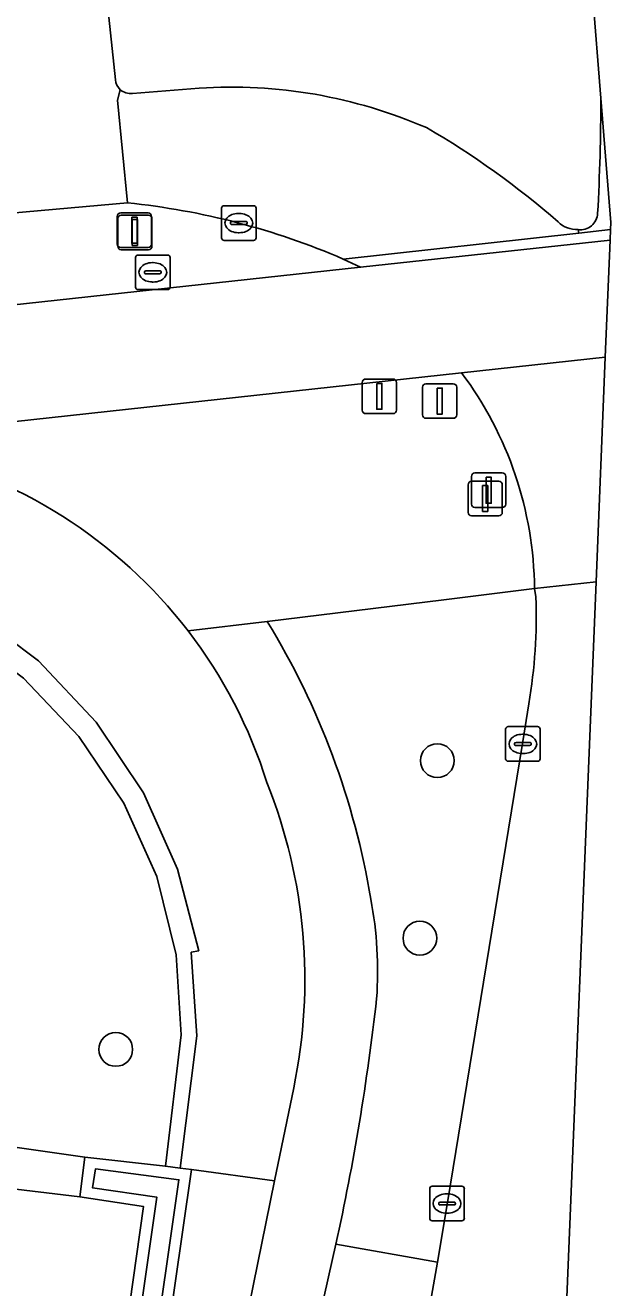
# Model space of a CAD drawing. Extents: x 160675 to 161153, y 383241 to 383714.
# Drawn here: x 161135.8 to 161152.74, y 383533.52 to 383570.01 of the extents above; entities that cross this region are included whole.
import ezdxf

# ---------------------------------------------------------------- set-up
doc = ezdxf.new("R2010")
doc.units = 0
for name, color, linetype in [('IMGEO_Berm_groen', 7, 'Continuous'), ('IMGEO_Boom', 7, 'Continuous'), ('IMGEO_Drukknoppaal', 7, 'Continuous'), ('IMGEO_Erf', 7, 'Continuous'), ('IMGEO_Fietspad_gesloten', 7, 'Continuous'), ('IMGEO_Grasland_overig', 7, 'Continuous'), ('IMGEO_Kolk', 7, 'Continuous'), ('IMGEO_Lichtmast', 7, 'Continuous'), ('IMGEO_Muur', 7, 'Continuous'), ('IMGEO_Rijbaan_lokaal_gesloten', 7, 'Continuous'), ('IMGEO_Verkeerseiland_groen', 7, 'Continuous'), ('IMGEO_Verkeerseiland_open', 7, 'Continuous'), ('IMGEO_Verkeersregelinstallatiepaal', 7, 'Continuous'), ('IMGEO_Voetpad_open', 7, 'Continuous')]:
    doc.layers.add(name, color=color, linetype=linetype)

msp = doc.modelspace()

# ---------------------------------------------------------------- linework, layer by layer
at = {"layer": 'IMGEO_Berm_groen'}
for points in [[(161150.571, 383553.488), (161150.533, 383553.729), (161147.905, 383553.406), (161142.801, 383552.779)], [(161150.189, 383549.256), (161150.364, 383550.404)], [(161144.787, 383534.78), (161147.726, 383534.264), (161148.013, 383535.985), (161150.189, 383549.256)]]:
    msp.add_lwpolyline(points, dxfattribs=at)
for centre, radius, start, end in [((161135.778, 383552.932), 14.804, 350.1677, 2.1524), ((161123.676, 383541.066), 22.427, 9.454, 31.4844), ((161134.926, 383542.672), 11.068, 355.8653, 10.8209), ((161077.48, 383549.611), 68.921, 347.57338, 353.55437)]:
    msp.add_arc(centre, radius, start, end, dxfattribs=at)
at = {"layer": 'IMGEO_Boom'}
for centre in [(161147.721, 383548.757), (161147.217, 383543.626), (161138.419, 383540.411)]:
    msp.add_circle(centre, 0.489, dxfattribs=at)
at = {"layer": 'IMGEO_Drukknoppaal'}
for p, q in [((161138.477, 383563.624), (161138.477, 383564.424)), ((161138.477, 383564.424), (161138.477, 383563.624)), ((161138.577, 383564.524), (161139.367, 383564.524)), ((161139.367, 383564.524), (161138.577, 383564.524)), ((161139.467, 383564.424), (161139.467, 383563.624)), ((161139.467, 383563.624), (161139.467, 383564.424)), ((161139.367, 383563.524), (161138.577, 383563.524)), ((161138.577, 383563.524), (161139.367, 383563.524)), ((161148.81, 383557.073), (161149.6, 383557.073)), ((161149.6, 383557.073), (161148.81, 383557.073)), ((161148.71, 383556.173), (161148.71, 383556.973)), ((161148.71, 383556.973), (161148.71, 383556.173)), ((161149.7, 383556.973), (161149.7, 383556.173)), ((161149.7, 383556.173), (161149.7, 383556.973)), ((161149.6, 383556.073), (161148.81, 383556.073)), ((161148.81, 383556.073), (161149.6, 383556.073))]:
    msp.add_line(p, q, dxfattribs=at)
for points in [[(161138.897, 383564.399), (161139.047, 383564.399), (161139.047, 383563.649), (161138.897, 383563.649), (161138.897, 383564.399)], [(161149.13, 383556.948), (161149.28, 383556.948), (161149.28, 383556.198), (161149.13, 383556.198), (161149.13, 383556.948)]]:
    msp.add_lwpolyline(points, dxfattribs=at)
for centre, start, end in [((161138.577, 383564.424), 90, 180), ((161138.577, 383564.424), 90, 180), ((161139.367, 383564.424), 0, 90), ((161139.367, 383564.424), 360, 90), ((161138.577, 383563.624), 180, 270), ((161138.577, 383563.624), 180, 270), ((161139.367, 383563.624), 270, 0), ((161139.367, 383563.624), 270, 0), ((161148.81, 383556.973), 90, 180), ((161148.81, 383556.973), 90, 180), ((161149.6, 383556.973), 0, 90), ((161149.6, 383556.973), 360, 90), ((161148.81, 383556.173), 180, 270), ((161148.81, 383556.173), 180, 270), ((161149.6, 383556.173), 270, 0), ((161149.6, 383556.173), 270, 0)]:
    msp.add_arc(centre, 0.1, start, end, dxfattribs=at)
at = {"layer": 'IMGEO_Erf'}
msp.add_lwpolyline([(161052.435, 383508.826), (161071.419, 383513.322), (161096.427, 383519.245), (161115.421, 383523.744), (161114.881, 383526.021), (161118.321, 383526.837), (161118.855, 383524.59), (161119.003, 383524.618), (161125.936, 383522.583), (161129.509, 383518.779), (161130.837, 383517.366), (161132.472, 383510.337), (161132.436, 383510.213), (161134.678, 383509.541), (161134.952, 383509.459), (161135.314, 383510.8), (161135.177, 383510.84), (161138.899, 383525.073), (161137.716, 383525.208), (161139.225, 383535.866), (161137.381, 383536.146), (161135.039, 383536.433), (161132.522, 383536.943)], dxfattribs=at)
at = {"layer": 'IMGEO_Fietspad_gesloten'}
for points in [[(161152.579, 383560.421), (161152.717, 383563.804), (161145.5, 383563.019), (161132.11, 383561.564), (161131.751, 383561.552), (161131.905, 383560.511), (161132.245, 383558.207), (161148.423, 383559.968), (161152.579, 383560.421)], [(161142.801, 383552.779), (161140.51, 383552.506)], [(161143.566, 383539.299), (161143.015, 383536.61), (161141.666, 383530.021)], [(161141.546, 383520.345), (161144.681, 383534.308), (161144.787, 383534.78)]]:
    msp.add_lwpolyline(points, dxfattribs=at)
for centre, radius, start, end in [((161123.676, 383541.066), 22.427, 9.454, 31.4844), ((161129.304, 383543.88), 14.141, 17.4599, 37.5885), ((161128.555, 383542.431), 15.334, 348.2128, 21.7872), ((161134.926, 383542.672), 11.068, 355.8653, 10.8209), ((161077.48, 383549.611), 68.921, 347.57338, 353.55437)]:
    msp.add_arc(centre, radius, start, end, dxfattribs=at)
at = {"layer": 'IMGEO_Grasland_overig'}
msp.add_lwpolyline([(161140.245, 383536.644), (161137.829, 383536.957), (161137.75, 383536.41), (161139.603, 383536.142), (161138.081, 383525.487), (161138.636, 383525.4)], close=True, dxfattribs=at)
at = {"layer": 'IMGEO_Kolk'}
for p, q in [((161141.478, 383563.87), (161141.478, 383564.722)), ((161141.553, 383564.796), (161142.405, 383564.796)), ((161142.479, 383564.722), (161142.479, 383563.87)), ((161141.78, 383564.339), (161142.178, 383564.339)), ((161141.966, 383564.576), (161141.991, 383564.576)), ((161141.737, 383564.29), (161141.737, 383564.302)), ((161142.175, 383564.253), (161141.777, 383564.253)), ((161141.989, 383564.016), (161141.964, 383564.016)), ((161142.221, 383564.302), (161142.221, 383564.29)), ((161142.405, 383563.796), (161141.553, 383563.796)), ((161138.991, 383562.446), (161138.991, 383563.298)), ((161139.066, 383563.372), (161139.918, 383563.372)), ((161139.992, 383563.298), (161139.992, 383562.446)), ((161139.25, 383562.866), (161139.25, 383562.878)), ((161139.293, 383562.915), (161139.691, 383562.915)), ((161139.479, 383563.152), (161139.504, 383563.152)), ((161139.734, 383562.878), (161139.734, 383562.866)), ((161139.688, 383562.829), (161139.29, 383562.829)), ((161139.502, 383562.592), (161139.477, 383562.592)), ((161139.918, 383562.372), (161139.066, 383562.372)), ((161149.77, 383549.74), (161150.622, 383549.74)), ((161149.695, 383548.814), (161149.695, 383549.666)), ((161150.183, 383549.52), (161150.208, 383549.52)), ((161150.696, 383549.666), (161150.696, 383548.814)), ((161149.954, 383549.234), (161149.954, 383549.246)), ((161150.392, 383549.197), (161149.994, 383549.197)), ((161149.997, 383549.283), (161150.395, 383549.283)), ((161150.438, 383549.246), (161150.438, 383549.234)), ((161150.622, 383548.74), (161149.77, 383548.74)), ((161150.206, 383548.96), (161150.181, 383548.96)), ((161147.501, 383535.531), (161147.501, 383536.383)), ((161147.576, 383536.457), (161148.428, 383536.457)), ((161147.989, 383536.237), (161148.014, 383536.237)), ((161148.502, 383536.383), (161148.502, 383535.531)), ((161147.76, 383535.951), (161147.76, 383535.963)), ((161148.198, 383535.914), (161147.8, 383535.914)), ((161147.803, 383536), (161148.201, 383536)), ((161148.244, 383535.963), (161148.244, 383535.951)), ((161148.012, 383535.677), (161147.987, 383535.677)), ((161148.428, 383535.457), (161147.576, 383535.457))]:
    msp.add_line(p, q, dxfattribs=at)
for points in [[(161141.478, 383563.87), (161141.478, 383564.722)], [(161141.553, 383564.796), (161142.405, 383564.796)], [(161142.479, 383564.722), (161142.479, 383563.87)], [(161142.405, 383563.796), (161141.553, 383563.796)], [(161138.991, 383562.446), (161138.991, 383563.298)], [(161139.066, 383563.372), (161139.918, 383563.372)], [(161139.992, 383563.298), (161139.992, 383562.446)], [(161139.918, 383562.372), (161139.066, 383562.372)], [(161149.77, 383549.74), (161150.622, 383549.74)], [(161149.695, 383548.814), (161149.695, 383549.666)], [(161150.696, 383549.666), (161150.696, 383548.814)], [(161150.622, 383548.74), (161149.77, 383548.74)], [(161147.501, 383535.531), (161147.501, 383536.383)], [(161147.576, 383536.457), (161148.428, 383536.457)], [(161148.502, 383536.383), (161148.502, 383535.531)], [(161148.428, 383535.457), (161147.576, 383535.457)]]:
    msp.add_lwpolyline(points, dxfattribs=at)
for centre, radius, start, end in [((161141.555, 383564.72), 0.0765, 91.552, 178.448), ((161141.555, 383564.72), 0.0765, 91.552, 178.448), ((161142.403, 383564.72), 0.0765, 1.552, 88.448), ((161142.403, 383564.72), 0.0765, 1.552, 88.448), ((161141.777, 383564.299), 0.0403, 85.8775, 175.7526), ((161142.182, 383564.301), 0.0386, 1.7309, 96.639), ((161141.774, 383564.289), 0.0366, 178.938, 274.7102), ((161142.178, 383564.296), 0.043, 264.8664, 352.4533), ((161141.555, 383563.872), 0.0765, 181.552, 268.448), ((161141.555, 383563.872), 0.0765, 181.552, 268.448), ((161142.403, 383563.872), 0.0765, 271.552, 358.448), ((161142.403, 383563.872), 0.0765, 271.552, 358.448), ((161139.068, 383563.296), 0.0765, 91.552, 178.448), ((161139.068, 383563.296), 0.0765, 91.552, 178.448), ((161139.916, 383563.296), 0.0765, 1.552, 88.448), ((161139.916, 383563.296), 0.0765, 1.552, 88.448), ((161139.29, 383562.875), 0.0403, 85.8775, 175.7526), ((161139.695, 383562.877), 0.0386, 1.7309, 96.639), ((161139.287, 383562.865), 0.0366, 178.938, 274.7102), ((161139.691, 383562.872), 0.043, 264.8664, 352.4533), ((161139.068, 383562.448), 0.0765, 181.552, 268.448), ((161139.068, 383562.448), 0.0765, 181.552, 268.448), ((161139.916, 383562.448), 0.0765, 271.552, 358.448), ((161139.916, 383562.448), 0.0765, 271.552, 358.448), ((161149.772, 383549.664), 0.0765, 91.552, 178.448), ((161149.772, 383549.664), 0.0765, 91.552, 178.448), ((161150.62, 383549.664), 0.0765, 1.552, 88.448), ((161150.62, 383549.664), 0.0765, 1.552, 88.448), ((161149.994, 383549.243), 0.0403, 85.8775, 175.7526), ((161149.991, 383549.233), 0.0366, 178.938, 274.7102), ((161150.395, 383549.24), 0.043, 264.8664, 352.4533), ((161150.399, 383549.245), 0.0386, 1.7309, 96.639), ((161149.772, 383548.816), 0.0765, 181.552, 268.448), ((161149.772, 383548.816), 0.0765, 181.552, 268.448), ((161150.62, 383548.816), 0.0765, 271.552, 358.448), ((161150.62, 383548.816), 0.0765, 271.552, 358.448), ((161147.578, 383536.381), 0.0765, 91.552, 178.448), ((161147.578, 383536.381), 0.0765, 91.552, 178.448), ((161148.426, 383536.381), 0.0765, 1.552, 88.448), ((161148.426, 383536.381), 0.0765, 1.552, 88.448), ((161147.8, 383535.96), 0.0403, 85.8775, 175.7526), ((161147.797, 383535.95), 0.0366, 178.938, 274.7102), ((161148.201, 383535.957), 0.043, 264.8664, 352.4533), ((161148.205, 383535.962), 0.0386, 1.7309, 96.639), ((161147.578, 383535.533), 0.0765, 181.552, 268.448), ((161147.578, 383535.533), 0.0765, 181.552, 268.448), ((161148.426, 383535.533), 0.0765, 271.552, 358.448), ((161148.426, 383535.533), 0.0765, 271.552, 358.448)]:
    msp.add_arc(centre, radius, start, end, dxfattribs=at)
for centre, major_axis, ratio, start_param, end_param in [((161141.965, 383564.296), (-0.387, 0.002), 0.722429, 4.712389, 7.853982), ((161141.99, 383564.296), (-0.39, 0.002), 0.717154, 1.570796, 4.712389), ((161139.478, 383562.872), (-0.387, 0.002), 0.722429, 4.712389, 7.853982), ((161139.503, 383562.872), (-0.39, 0.002), 0.717154, 1.570796, 4.712389), ((161150.182, 383549.24), (-0.387, 0.002), 0.722429, 4.712389, 7.853982), ((161150.207, 383549.24), (-0.39, 0.002), 0.717154, 1.570796, 4.712389), ((161147.988, 383535.957), (-0.387, 0.002), 0.722429, 4.712389, 7.853982), ((161148.013, 383535.957), (-0.39, 0.002), 0.717154, 1.570796, 4.712389)]:
    msp.add_ellipse(centre, major_axis=major_axis, ratio=ratio, start_param=start_param, end_param=end_param, dxfattribs=at)
at = {"layer": 'IMGEO_Lichtmast'}
for p, q in [((161148.61, 383555.934), (161148.61, 383556.734)), ((161148.61, 383556.734), (161148.61, 383555.934)), ((161148.71, 383556.834), (161149.5, 383556.834)), ((161149.5, 383556.834), (161148.71, 383556.834)), ((161149.6, 383556.734), (161149.6, 383555.934)), ((161149.6, 383555.934), (161149.6, 383556.734)), ((161149.5, 383555.834), (161148.71, 383555.834)), ((161148.71, 383555.834), (161149.5, 383555.834))]:
    msp.add_line(p, q, dxfattribs=at)
msp.add_lwpolyline([(161149.03, 383556.709), (161149.18, 383556.709), (161149.18, 383555.959), (161149.03, 383555.959), (161149.03, 383556.709)], dxfattribs=at)
for centre, start, end in [((161148.71, 383556.734), 90, 180), ((161148.71, 383556.734), 90, 180), ((161149.5, 383556.734), 0, 90), ((161149.5, 383556.734), 360, 90), ((161148.71, 383555.934), 180, 270), ((161148.71, 383555.934), 180, 270), ((161149.5, 383555.934), 270, 0), ((161149.5, 383555.934), 270, 0)]:
    msp.add_arc(centre, 0.1, start, end, dxfattribs=at)
at = {"layer": 'IMGEO_Muur'}
for points in [[(161140.608, 383536.938), (161140.284, 383536.983), (161139.856, 383537.033), (161137.528, 383537.295), (161137.381, 383536.146), (161139.225, 383535.866), (161137.716, 383525.208), (161138.899, 383525.073)], [(161138.636, 383525.4), (161138.081, 383525.487), (161139.603, 383536.142), (161137.75, 383536.41), (161137.829, 383536.957), (161140.245, 383536.644)]]:
    msp.add_lwpolyline(points, close=True, dxfattribs=at)
at = {"layer": 'IMGEO_Rijbaan_lokaal_gesloten'}
for points in [[(161138.409, 383568.434), (161138.076, 383571.618), (161137.261, 383579.506)], [(161129.155, 383570.714), (161129.324, 383568.834), (161129.447, 383567.638), (161129.854, 383564.086), (161138.761, 383564.878), (161138.471, 383567.846), (161138.549, 383568.151)], [(161138.549, 383568.151), (161138.471, 383567.846), (161138.761, 383564.878)], [(161140.829, 383568.194), (161138.901, 383568.044)], [(161151.795, 383564.108), (161151.811, 383564.007), (161152.73, 383564.108), (161152.738, 383564.311), (161152.451, 383567.907)], [(161144.995, 383563.256), (161151.811, 383564.007), (161151.795, 383564.108)], [(161152.314, 383553.93), (161152.579, 383560.421), (161148.423, 383559.968)], [(161131.164, 383466.132), (161151.344, 383530.186), (161152.314, 383553.93), (161150.533, 383553.729), (161150.571, 383553.488)], [(161150.533, 383553.729), (161152.314, 383553.93)], [(161150.364, 383550.404), (161150.189, 383549.256), (161148.013, 383535.985), (161147.726, 383534.264), (161146.938, 383529.784)]]:
    msp.add_lwpolyline(points, dxfattribs=at)
for centre, radius, start, end in [((161138.835, 383568.469), 0.428, 184.6713, 227.9718), ((161138.838, 383568.47), 0.43, 227.7944, 278.3895), ((161141.766, 383554.07), 14.155, 66.5303, 93.797), ((161093.642, 383567.876), 58.808, 356.78239, 0.03048), ((161135.7, 383546.677), 23.499, 48.6855, 60.1283), ((161136.624, 383543.872), 21.115, 66.6418, 84.1898), ((161151.764, 383564.906), 0.799, 226.4779, 272.2156), ((161151.862, 383564.6), 0.497, 262.254, 357.0964), ((161139.933, 383553.621), 10.6, 0.5863, 36.7842), ((161135.778, 383552.932), 14.804, 350.1677, 2.1524)]:
    msp.add_arc(centre, radius, start, end, dxfattribs=at)
at = {"layer": 'IMGEO_Verkeerseiland_groen'}
for points in [[(161152.451, 383567.907), (161151.967, 383573.964)], [(161138.076, 383571.618), (161138.409, 383568.434)], [(161138.901, 383568.044), (161140.829, 383568.194)]]:
    msp.add_lwpolyline(points, dxfattribs=at)
for centre, radius, start, end in [((161138.835, 383568.469), 0.428, 184.6713, 227.9718), ((161138.838, 383568.47), 0.43, 227.7944, 278.3895), ((161141.766, 383554.07), 14.155, 66.5303, 93.797), ((161093.642, 383567.876), 58.808, 356.78239, 0.03048), ((161135.7, 383546.677), 23.499, 48.6855, 60.1283), ((161151.764, 383564.906), 0.799, 226.4779, 272.2156), ((161151.862, 383564.6), 0.497, 262.254, 357.0964)]:
    msp.add_arc(centre, radius, start, end, dxfattribs=at)
at = {"layer": 'IMGEO_Verkeerseiland_open'}
msp.add_lwpolyline([(161138.761, 383564.878), (161129.854, 383564.086), (161129.727, 383564.069), (161130.013, 383561.398), (161131.751, 383561.552), (161132.11, 383561.564), (161145.5, 383563.019), (161144.995, 383563.256)], dxfattribs=at)
msp.add_lwpolyline([(161152.717, 383563.804), (161152.73, 383564.108), (161151.811, 383564.007), (161144.995, 383563.256), (161145.5, 383563.019)], close=True, dxfattribs=at)
msp.add_arc((161136.624, 383543.872), 21.115, 66.6418, 84.1898, dxfattribs=at)
at = {"layer": 'IMGEO_Verkeersregelinstallatiepaal'}
for p, q in [((161138.464, 383563.688), (161138.464, 383564.488)), ((161138.464, 383564.488), (161138.464, 383563.688)), ((161138.564, 383564.588), (161139.354, 383564.588)), ((161139.354, 383564.588), (161138.564, 383564.588)), ((161139.454, 383564.488), (161139.454, 383563.688)), ((161139.454, 383563.688), (161139.454, 383564.488)), ((161139.354, 383563.588), (161138.564, 383563.588)), ((161138.564, 383563.588), (161139.354, 383563.588)), ((161145.549, 383558.887), (161145.549, 383559.687)), ((161145.549, 383559.687), (161145.549, 383558.887)), ((161145.649, 383559.787), (161146.439, 383559.787)), ((161146.439, 383559.787), (161145.649, 383559.787)), ((161146.539, 383559.687), (161146.539, 383558.887)), ((161146.539, 383558.887), (161146.539, 383559.687)), ((161147.393, 383559.652), (161148.183, 383559.652)), ((161148.183, 383559.652), (161147.393, 383559.652)), ((161147.293, 383558.752), (161147.293, 383559.552)), ((161147.293, 383559.552), (161147.293, 383558.752)), ((161148.283, 383559.552), (161148.283, 383558.752)), ((161148.283, 383558.752), (161148.283, 383559.552)), ((161146.439, 383558.787), (161145.649, 383558.787)), ((161145.649, 383558.787), (161146.439, 383558.787)), ((161148.183, 383558.652), (161147.393, 383558.652)), ((161147.393, 383558.652), (161148.183, 383558.652))]:
    msp.add_line(p, q, dxfattribs=at)
for points in [[(161138.884, 383564.463), (161139.034, 383564.463), (161139.034, 383563.713), (161138.884, 383563.713), (161138.884, 383564.463)], [(161145.969, 383559.662), (161146.119, 383559.662), (161146.119, 383558.912), (161145.969, 383558.912), (161145.969, 383559.662)], [(161147.713, 383559.527), (161147.863, 383559.527), (161147.863, 383558.777), (161147.713, 383558.777), (161147.713, 383559.527)]]:
    msp.add_lwpolyline(points, dxfattribs=at)
for centre, start, end in [((161138.564, 383564.488), 90, 180), ((161138.564, 383564.488), 90, 180), ((161139.354, 383564.488), 0, 90), ((161139.354, 383564.488), 360, 90), ((161138.564, 383563.688), 180, 270), ((161138.564, 383563.688), 180, 270), ((161139.354, 383563.688), 270, 0), ((161139.354, 383563.688), 270, 0), ((161145.649, 383559.687), 90, 180), ((161145.649, 383559.687), 90, 180), ((161146.439, 383559.687), 0, 90), ((161146.439, 383559.687), 360, 90), ((161147.393, 383559.552), 90, 180), ((161147.393, 383559.552), 90, 180), ((161148.183, 383559.552), 0, 90), ((161148.183, 383559.552), 360, 90), ((161145.649, 383558.887), 180, 270), ((161145.649, 383558.887), 180, 270), ((161146.439, 383558.887), 270, 0), ((161146.439, 383558.887), 270, 0), ((161147.393, 383558.752), 180, 270), ((161147.393, 383558.752), 180, 270), ((161148.183, 383558.752), 270, 0), ((161148.183, 383558.752), 270, 0)]:
    msp.add_arc(centre, 0.1, start, end, dxfattribs=at)
at = {"layer": 'IMGEO_Voetpad_open'}
for points in [[(161148.423, 383559.968), (161132.245, 383558.207), (161129.695, 383558.017)], [(161129.695, 383558.017), (161127.202, 383557.831), (161127.504, 383555.214), (161129.747, 383555.12), (161132.134, 383554.39), (161132.06, 383554.18), (161134.227, 383553.104), (161136.182, 383551.641), (161137.853, 383549.866), (161139.222, 383547.829), (161140.205, 383545.624), (161140.822, 383543.261), (161140.604, 383543.219), (161140.762, 383540.801), (161140.284, 383536.983), (161140.608, 383536.938), (161143.015, 383536.61), (161143.566, 383539.299)], [(161133.109, 383538.114), (161135.225, 383537.621), (161137.528, 383537.295), (161139.856, 383537.033), (161140.311, 383540.834), (161140.171, 383543.145), (161139.607, 383545.406), (161138.648, 383547.528), (161137.355, 383549.457), (161135.75, 383551.138), (161133.891, 383552.534), (161131.815, 383553.566), (161129.553, 383554.217), (161127.56, 383554.277), (161120.743, 383553.607), (161120.945, 383552.657), (161121.316, 383550.893)], [(161140.51, 383552.506), (161142.801, 383552.779), (161147.905, 383553.406), (161150.533, 383553.729)], [(161135.75, 383551.138), (161137.355, 383549.457), (161138.648, 383547.528), (161139.607, 383545.406), (161140.171, 383543.145), (161140.311, 383540.834), (161139.856, 383537.033), (161140.284, 383536.983), (161140.762, 383540.801), (161140.604, 383543.219), (161140.822, 383543.261), (161140.205, 383545.624), (161139.222, 383547.829), (161137.853, 383549.866), (161136.182, 383551.641), (161134.227, 383553.104)], [(161141.666, 383530.021), (161143.015, 383536.61), (161140.608, 383536.938), (161138.899, 383525.073), (161135.177, 383510.84), (161135.314, 383510.8), (161134.952, 383509.459), (161134.678, 383509.541), (161133.658, 383506.139), (161131.836, 383500), (161129.57, 383492.392), (161127.242, 383493.025), (161124.476, 383483.962), (161124.121, 383482.779), (161127.208, 383481.818), (161130.173, 383491.135), (161132.165, 383496.809), (161133.4, 383500), (161134.331, 383502.407)], [(161146.938, 383529.784), (161147.726, 383534.264), (161144.787, 383534.78), (161144.681, 383534.308), (161141.546, 383520.345)]]:
    msp.add_lwpolyline(points, dxfattribs=at)
msp.add_lwpolyline([(161135.039, 383536.433), (161137.381, 383536.146), (161137.528, 383537.295), (161135.225, 383537.621)], close=True, dxfattribs=at)
for centre, radius, start, end in [((161139.933, 383553.621), 10.6, 0.5863, 36.7842), ((161129.307, 383543.886), 14.136, 37.5738, 77.6914), ((161129.307, 383543.886), 14.136, 37.5738, 77.6914), ((161129.304, 383543.88), 14.141, 17.4599, 37.5885), ((161128.555, 383542.431), 15.334, 348.2128, 21.7872)]:
    msp.add_arc(centre, radius, start, end, dxfattribs=at)

doc.saveas('drawing.dxf')
